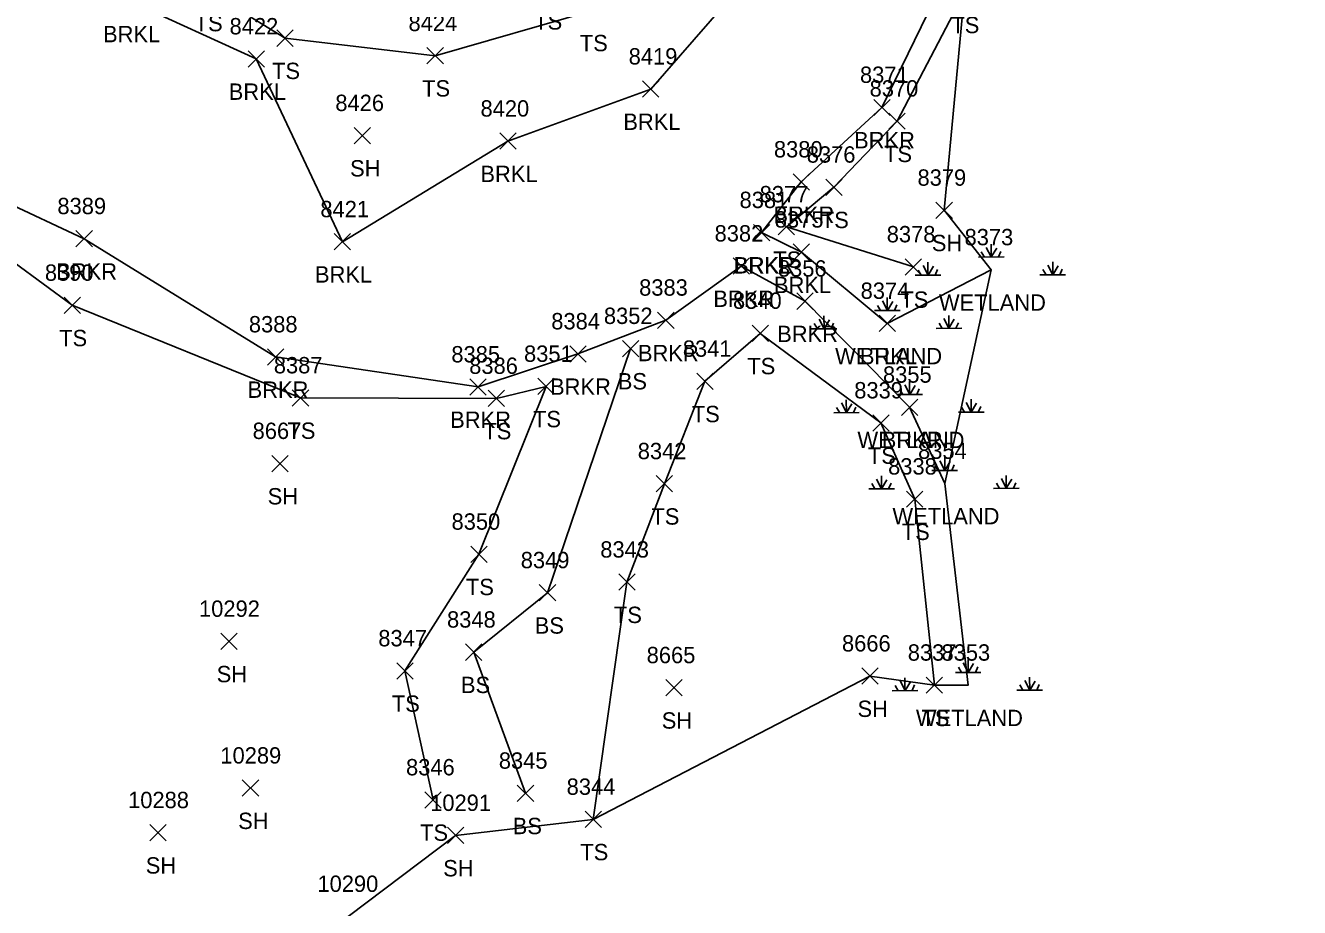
# Model space of a CAD drawing. Extents: x 1482574 to 1485769, y 580696 to 595649.
# Drawn here: x 1485256.6 to 1485412.3, y 581125.1 to 581233 of the extents above; entities that cross this region are included whole.
import ezdxf

# ---------------------------------------------------------------- set-up
doc = ezdxf.new("R2010")
doc.units = 0
for name, color, linetype in [('L_A', 7, 'Continuous'), ('L_I', 7, 'Continuous'), ('L_TIC', 7, 'Continuous'), ('LAWE', 7, 'Continuous'), ('LELB', 7, 'Continuous'), ('LSOGP', 7, 'Continuous'), ('LWET', 7, 'Continuous')]:
    doc.layers.add(name, color=color, linetype=linetype)

msp = doc.modelspace()

# ---------------------------------------------------------------- linework, layer by layer
at = {"layer": 'L_TIC'}
for points in [[(1485287.3, 581230.41), (1485289.3, 581232.41)], [(1485289.3, 581230.41), (1485287.3, 581232.41)], [(1485283.77, 581227.87), (1485285.77, 581229.87)], [(1485285.77, 581227.87), (1485283.77, 581229.87)], [(1485305.64, 581228.27), (1485307.64, 581230.27)], [(1485307.64, 581228.27), (1485305.64, 581230.27)], [(1485331.99, 581224.19), (1485333.99, 581226.19)], [(1485333.99, 581224.19), (1485331.99, 581226.19)], [(1485360.25, 581221.94), (1485362.25, 581223.93)], [(1485362.25, 581221.94), (1485360.25, 581223.93)], [(1485362.09, 581220.27), (1485364.09, 581222.26)], [(1485364.09, 581220.27), (1485362.09, 581222.26)], [(1485296.75, 581218.5), (1485298.75, 581220.5)], [(1485298.75, 581218.5), (1485296.75, 581220.5)], [(1485314.53, 581217.82), (1485316.53, 581219.82)], [(1485316.53, 581217.82), (1485314.53, 581219.82)], [(1485350.39, 581212.83), (1485352.39, 581214.83)], [(1485352.39, 581212.83), (1485350.39, 581214.83)], [(1485354.37, 581212.19), (1485356.37, 581214.18)], [(1485356.37, 581212.19), (1485354.37, 581214.18)], [(1485367.85, 581209.37), (1485369.85, 581211.37)], [(1485369.85, 581209.37), (1485367.85, 581211.37)], [(1485348.56, 581207.35), (1485350.56, 581209.34)], [(1485350.56, 581207.35), (1485348.56, 581209.34)], [(1485262.74, 581205.89), (1485264.74, 581207.89)], [(1485264.74, 581205.89), (1485262.74, 581207.89)], [(1485294.3, 581205.53), (1485296.3, 581207.52)], [(1485296.3, 581205.53), (1485294.3, 581207.52)], [(1485345.53, 581206.64), (1485347.53, 581208.64)], [(1485347.53, 581206.64), (1485345.53, 581208.64)], [(1485345.53, 581206.64), (1485347.53, 581208.64)], [(1485347.53, 581206.64), (1485345.53, 581208.64)], [(1485350.41, 581204.25), (1485352.41, 581206.25)], [(1485352.41, 581204.25), (1485350.41, 581206.25)], [(1485343.05, 581202.55), (1485345.05, 581204.55)], [(1485345.05, 581202.55), (1485343.05, 581204.55)], [(1485364.09, 581202.45), (1485366.09, 581204.45)], [(1485366.09, 581202.45), (1485364.09, 581204.45)], [(1485261.28, 581197.75), (1485263.28, 581199.75)], [(1485263.28, 581197.75), (1485261.28, 581199.75)], [(1485350.85, 581198.26), (1485352.85, 581200.26)], [(1485352.85, 581198.26), (1485350.85, 581200.26)], [(1485333.83, 581195.93), (1485335.83, 581197.92)], [(1485335.83, 581195.93), (1485333.83, 581197.92)], [(1485360.9, 581195.54), (1485362.9, 581197.54)], [(1485362.9, 581195.54), (1485360.9, 581197.54)], [(1485345.38, 581194.32), (1485347.38, 581196.32)], [(1485347.38, 581194.32), (1485345.38, 581196.32)], [(1485286.13, 581191.44), (1485288.13, 581193.44)], [(1485288.13, 581191.44), (1485286.13, 581193.44)], [(1485323.09, 581191.81), (1485325.09, 581193.81)], [(1485325.09, 581191.81), (1485323.09, 581193.81)], [(1485329.52, 581192.47), (1485331.52, 581194.47)], [(1485331.52, 581192.47), (1485329.52, 581194.47)], [(1485338.61, 581188.46), (1485340.6, 581190.46)], [(1485340.6, 581188.46), (1485338.61, 581190.46)], [(1485310.88, 581187.77), (1485312.88, 581189.77)], [(1485312.88, 581187.77), (1485310.88, 581189.77)], [(1485319.19, 581187.84), (1485321.19, 581189.84)], [(1485321.19, 581187.84), (1485319.19, 581189.84)], [(1485289.18, 581186.43), (1485291.18, 581188.43)], [(1485291.18, 581186.43), (1485289.18, 581188.43)], [(1485313.12, 581186.37), (1485315.12, 581188.37)], [(1485315.12, 581186.37), (1485313.12, 581188.37)], [(1485363.63, 581185.29), (1485365.63, 581187.29)], [(1485365.63, 581185.29), (1485363.63, 581187.29)], [(1485360.12, 581183.37), (1485362.12, 581185.37)], [(1485362.12, 581183.37), (1485360.12, 581185.37)], [(1485286.69, 581178.41), (1485288.69, 581180.4)], [(1485288.69, 581178.41), (1485286.69, 581180.4)], [(1485333.66, 581175.94), (1485335.66, 581177.94)], [(1485335.66, 581175.94), (1485333.66, 581177.94)], [(1485364.26, 581174.06), (1485366.26, 581176.05)], [(1485366.26, 581174.06), (1485364.26, 581176.05)], [(1485310.99, 581167.32), (1485312.99, 581169.32)], [(1485312.99, 581167.32), (1485310.99, 581169.32)], [(1485329.08, 581163.91), (1485331.08, 581165.91)], [(1485331.08, 581163.91), (1485329.08, 581165.91)], [(1485319.37, 581162.61), (1485321.37, 581164.61)], [(1485321.37, 581162.61), (1485319.37, 581164.61)], [(1485280.45, 581156.67), (1485282.45, 581158.67)], [(1485282.45, 581156.67), (1485280.45, 581158.67)], [(1485310.35, 581155.35), (1485312.35, 581157.35)], [(1485312.35, 581155.35), (1485310.35, 581157.35)], [(1485301.95, 581153.06), (1485303.94, 581155.06)], [(1485303.94, 581153.06), (1485301.95, 581155.06)], [(1485358.77, 581152.43), (1485360.77, 581154.43)], [(1485360.77, 581152.43), (1485358.77, 581154.43)], [(1485334.84, 581151), (1485336.84, 581153)], [(1485336.84, 581151), (1485334.84, 581153)], [(1485366.66, 581151.32), (1485368.66, 581153.31)], [(1485368.66, 581151.32), (1485366.66, 581153.31)], [(1485283.07, 581138.73), (1485285.07, 581140.73)], [(1485285.07, 581138.73), (1485283.07, 581140.73)], [(1485305.39, 581137.29), (1485307.39, 581139.29)], [(1485307.39, 581137.29), (1485305.39, 581139.29)], [(1485316.68, 581138.1), (1485318.68, 581140.1)], [(1485318.68, 581138.1), (1485316.68, 581140.1)], [(1485324.97, 581134.91), (1485326.97, 581136.91)], [(1485326.97, 581134.91), (1485324.97, 581136.91)], [(1485271.78, 581133.28), (1485273.78, 581135.28)], [(1485273.78, 581133.28), (1485271.78, 581135.28)], [(1485308.13, 581132.94), (1485310.13, 581134.94)], [(1485310.13, 581132.94), (1485308.13, 581134.94)]]:
    msp.add_lwpolyline(points, dxfattribs=at)
at = {"layer": 'LAWE'}
for points in [[(1485383.35, 581370.41), (1485372.63, 581357.44), (1485356.4, 581348.34), (1485340.79, 581335.39), (1485341.22, 581317.01), (1485338.86, 581297.19), (1485346.76, 581274.6), (1485345.53, 581239.6), (1485332.99, 581225.19), (1485315.53, 581218.82), (1485295.3, 581206.53), (1485284.77, 581228.87), (1485269.41, 581235.91), (1485273, 581250.57), (1485271.25, 581267.15), (1485275.06, 581296.66), (1485277.83, 581319.14), (1485276.27, 581349.48), (1485269.97, 581374.1), (1485265.29, 581398.9), (1485261.21, 581421.65), (1485257.98, 581443.62)], [(1485364.63, 581186.29), (1485351.85, 581199.26), (1485344.05, 581203.55), (1485334.83, 581196.93), (1485324.09, 581192.81), (1485311.88, 581188.77), (1485287.13, 581192.44), (1485263.74, 581206.89), (1485243.58, 581216.33), (1485234.47, 581223.79), (1485232.82, 581234.01), (1485239.54, 581253.71), (1485237.14, 581263.3), (1485247.7, 581282.83), (1485252.83, 581306.34), (1485254.65, 581327.22), (1485258.55, 581349.93), (1485254.18, 581377.44), (1485246.39, 581379.79)], [(1485408.19, 581341.93), (1485389.57, 581342.76), (1485380.27, 581313.64), (1485378.4, 581300.8), (1485376.61, 581261.15), (1485372.43, 581245.94), (1485361.25, 581222.94), (1485351.39, 581213.83), (1485346.53, 581207.64)], [(1485361.9, 581196.54), (1485351.41, 581205.25), (1485346.53, 581207.64)]]:
    msp.add_lwpolyline(points, dxfattribs=at)
at = {"layer": 'LELB'}
for points in [[(1485382.17, 581371.45), (1485372.39, 581359.57), (1485353.9, 581349.81), (1485339.52, 581336.26), (1485338.54, 581316.78), (1485335.56, 581296.28), (1485342.83, 581274.39), (1485341.97, 581255.87), (1485331.93, 581240.54), (1485325.91, 581234.81), (1485306.64, 581229.27), (1485288.3, 581231.41), (1485278.84, 581237.25), (1485275.29, 581246.67), (1485275.63, 581267.02), (1485277.14, 581296.83), (1485279.94, 581319.45), (1485277.82, 581350.06), (1485271.79, 581374.61), (1485271.76, 581384.44), (1485269.08, 581399.06), (1485265.74, 581423.95), (1485260.29, 581442.76)], [(1485412.28, 581330.54), (1485396.03, 581334.43), (1485391.39, 581311.88), (1485389.26, 581292.21), (1485381.1, 581261.94), (1485376.59, 581249.35), (1485371.32, 581237.02), (1485363.09, 581221.27), (1485355.37, 581213.19), (1485349.56, 581208.34), (1485365.09, 581203.45)], [(1485306.39, 581138.29), (1485302.95, 581154.06), (1485311.99, 581168.32), (1485320.19, 581188.84), (1485314.12, 581187.37), (1485290.18, 581187.43), (1485262.28, 581198.75), (1485248.04, 581209.19), (1485241.01, 581215.15), (1485232.89, 581223.95), (1485231.24, 581234.09)], [(1485367.66, 581152.31), (1485365.26, 581175.06), (1485361.12, 581184.37), (1485346.38, 581195.32), (1485339.6, 581189.46), (1485334.66, 581176.94), (1485330.08, 581164.91), (1485325.97, 581135.91)], [(1485317.68, 581139.1), (1485311.35, 581156.35), (1485320.37, 581163.61), (1485330.52, 581193.47)]]:
    msp.add_lwpolyline(points, dxfattribs=at)
at = {"layer": 'LSOGP'}
msp.add_lwpolyline([(1485362.85, 581481.39), (1485357.87, 581438.52), (1485371.32, 581407.6), (1485376.73, 581391.39), (1485382.17, 581371.45), (1485383.35, 581370.41), (1485408.19, 581341.93), (1485412.28, 581330.54), (1485391.39, 581311.88), (1485389.26, 581292.21), (1485381.1, 581261.94), (1485376.59, 581249.35), (1485371.32, 581237.02), (1485368.85, 581210.37), (1485374.6, 581203.09), (1485368.92, 581176.98), (1485371.78, 581152.31), (1485367.66, 581152.31), (1485359.77, 581153.43), (1485325.97, 581135.91), (1485309.13, 581133.94), (1485296, 581124.04)], dxfattribs=at)
at = {"layer": 'LWET'}
for p, q in [((1485374, 581205.83), (1485374.61, 581204.66)), ((1485374.6, 581204.65), (1485374.59, 581206.23)), ((1485375.27, 581205.74), (1485374.61, 581204.66)), ((1485373.05, 581204.64), (1485376.17, 581204.66)), ((1485373.39, 581205.28), (1485373.78, 581204.64)), ((1485375.77, 581205.34), (1485375.47, 581204.66)), ((1485365.67, 581203.06), (1485366.05, 581202.42)), ((1485366.27, 581203.61), (1485366.88, 581202.44)), ((1485366.87, 581202.43), (1485366.86, 581204.01)), ((1485367.54, 581203.52), (1485366.88, 581202.44)), ((1485368.04, 581203.12), (1485367.74, 581202.44)), ((1485374.6, 581203.09), (1485374.6, 581203.09)), ((1485380.91, 581203.12), (1485381.3, 581202.47)), ((1485381.52, 581203.67), (1485382.13, 581202.49)), ((1485382.12, 581202.48), (1485382.11, 581204.06)), ((1485382.79, 581203.58), (1485382.13, 581202.49)), ((1485383.28, 581203.17), (1485382.99, 581202.49)), ((1485365.32, 581202.42), (1485368.44, 581202.44)), ((1485366.92, 581202.49), (1485366.88, 581202.49)), ((1485380.56, 581202.47), (1485383.69, 581202.49)), ((1485382.17, 581202.55), (1485382.13, 581202.54)), ((1485361.9, 581198.11), (1485361.89, 581199.69)), ((1485360.35, 581198.1), (1485363.47, 581198.12)), ((1485360.7, 581198.74), (1485361.08, 581198.1)), ((1485361.3, 581199.29), (1485361.91, 581198.12)), ((1485362.57, 581199.2), (1485361.91, 581198.12)), ((1485363.07, 581198.8), (1485362.77, 581198.12)), ((1485352.97, 581196.52), (1485353.36, 581195.88)), ((1485353.58, 581197.07), (1485354.18, 581195.89)), ((1485354.17, 581195.88), (1485354.16, 581197.46)), ((1485354.84, 581196.98), (1485354.18, 581195.89)), ((1485355.34, 581196.57), (1485355.05, 581195.89)), ((1485361.9, 581196.54), (1485361.9, 581196.54)), ((1485368.22, 581196.58), (1485368.6, 581195.93)), ((1485368.82, 581197.13), (1485369.43, 581195.95)), ((1485369.42, 581195.94), (1485369.41, 581197.52)), ((1485370.09, 581197.04), (1485369.43, 581195.95)), ((1485370.59, 581196.63), (1485370.29, 581195.95)), ((1485352.62, 581195.88), (1485355.75, 581195.89)), ((1485354.22, 581195.95), (1485354.18, 581195.95)), ((1485367.87, 581195.93), (1485370.99, 581195.95)), ((1485369.47, 581196), (1485369.43, 581196)), ((1485364.03, 581189.03), (1485364.64, 581187.86)), ((1485364.63, 581187.85), (1485364.62, 581189.43)), ((1485365.3, 581188.94), (1485364.64, 581187.86)), ((1485356.9, 581185.63), (1485356.89, 581187.21)), ((1485363.08, 581187.84), (1485366.2, 581187.86)), ((1485363.43, 581188.48), (1485363.81, 581187.84)), ((1485365.8, 581188.54), (1485365.5, 581187.86)), ((1485372.15, 581185.68), (1485372.14, 581187.26)), ((1485355.35, 581185.62), (1485358.48, 581185.64)), ((1485355.7, 581186.26), (1485356.09, 581185.62)), ((1485356.31, 581186.81), (1485356.91, 581185.64)), ((1485357.57, 581186.72), (1485356.91, 581185.64)), ((1485356.95, 581185.69), (1485356.91, 581185.69)), ((1485358.07, 581186.31), (1485357.78, 581185.64)), ((1485364.63, 581186.29), (1485364.63, 581186.29)), ((1485370.6, 581185.67), (1485373.72, 581185.69)), ((1485370.95, 581186.32), (1485371.33, 581185.67)), ((1485371.55, 581186.87), (1485372.16, 581185.69)), ((1485372.82, 581186.78), (1485372.16, 581185.69)), ((1485372.2, 581185.74), (1485372.16, 581185.74)), ((1485373.32, 581186.37), (1485373.02, 581185.69)), ((1485368.32, 581179.73), (1485368.93, 581178.56)), ((1485368.92, 581178.55), (1485368.91, 581180.13)), ((1485369.59, 581179.64), (1485368.93, 581178.56)), ((1485370.08, 581179.24), (1485369.79, 581178.56)), ((1485361.19, 581176.32), (1485361.18, 581177.9)), ((1485367.36, 581178.54), (1485370.49, 581178.56)), ((1485367.71, 581179.18), (1485368.1, 581178.54)), ((1485376.43, 581176.38), (1485376.43, 581177.96)), ((1485359.64, 581176.32), (1485362.76, 581176.33)), ((1485359.99, 581176.96), (1485360.37, 581176.32)), ((1485360.59, 581177.51), (1485361.2, 581176.33)), ((1485361.86, 581177.42), (1485361.2, 581176.33)), ((1485361.24, 581176.39), (1485361.2, 581176.39)), ((1485362.36, 581177.01), (1485362.06, 581176.33)), ((1485368.92, 581176.98), (1485368.92, 581176.98)), ((1485374.88, 581176.37), (1485378.01, 581176.39)), ((1485375.23, 581177.02), (1485375.62, 581176.37)), ((1485375.84, 581177.57), (1485376.44, 581176.39)), ((1485377.11, 581177.48), (1485376.44, 581176.39)), ((1485376.48, 581176.44), (1485376.44, 581176.44)), ((1485377.6, 581177.07), (1485377.31, 581176.39)), ((1485370.58, 581154.51), (1485370.97, 581153.86)), ((1485371.19, 581155.06), (1485371.79, 581153.88)), ((1485371.78, 581153.87), (1485371.77, 581155.45)), ((1485372.45, 581154.96), (1485371.79, 581153.88)), ((1485372.95, 581154.56), (1485372.66, 581153.88)), ((1485363.46, 581152.84), (1485364.07, 581151.66)), ((1485364.06, 581151.65), (1485364.05, 581153.23)), ((1485364.73, 581152.74), (1485364.07, 581151.66)), ((1485370.23, 581153.86), (1485373.35, 581153.88)), ((1485378.7, 581152.89), (1485379.31, 581151.72)), ((1485379.3, 581151.71), (1485379.29, 581153.29)), ((1485379.97, 581152.8), (1485379.31, 581151.72)), ((1485362.5, 581151.64), (1485365.63, 581151.66)), ((1485362.85, 581152.28), (1485363.24, 581151.64)), ((1485364.11, 581151.71), (1485364.07, 581151.71)), ((1485365.22, 581152.34), (1485364.93, 581151.66)), ((1485371.78, 581152.31), (1485371.78, 581152.31)), ((1485377.75, 581151.7), (1485380.87, 581151.72)), ((1485378.1, 581152.34), (1485378.48, 581151.7)), ((1485379.35, 581151.77), (1485379.31, 581151.77)), ((1485380.47, 581152.4), (1485380.17, 581151.72))]:
    msp.add_line(p, q, dxfattribs=at)
for points in [[(1485374.6, 581203.09), (1485361.9, 581196.54)], [(1485371.78, 581152.31), (1485368.92, 581176.98), (1485364.63, 581186.29)]]:
    msp.add_lwpolyline(points, dxfattribs=at)

# ---------------------------------------------------------------- texts
at = {"layer": 'L_A'}
for s, p in [('TS', (1485277.25, 581232.25)), ('TS', (1485318.75, 581232.46)), ('TS', (1485369.73, 581232.02)), ('BRKL', (1485266.05, 581230.91)), ('TS', (1485324.32, 581229.81)), ('TS', (1485286.71, 581226.41)), ('TS', (1485305.05, 581224.27)), ('BRKL', (1485281.41, 581223.87)), ('BRKL', (1485329.64, 581220.19)), ('BRKR', (1485357.84, 581217.94)), ('TS', (1485361.5, 581216.26)), ('SH', (1485296.24, 581214.5)), ('BRKL', (1485312.17, 581213.82)), ('BRKR', (1485347.98, 581208.83)), ('TS', (1485353.78, 581208.19)), ('SH', (1485367.34, 581205.37)), ('BRKR', (1485343.12, 581202.64)), ('BRKL', (1485343.18, 581202.64)), ('TS', (1485347.97, 581203.34)), ('BRKR', (1485260.33, 581201.89)), ('BRKL', (1485291.95, 581201.53)), ('BRKL', (1485348.05, 581200.25)), ('BRKR', (1485340.64, 581198.55)), ('TS', (1485363.5, 581198.45)), ('WETLAND', (1485368.21, 581198.09)), ('TS', (1485260.69, 581193.75)), ('BRKR', (1485348.44, 581194.26)), ('BRKR', (1485331.42, 581191.92)), ('WETLAND', (1485355.52, 581191.54)), ('BRKL', (1485358.55, 581191.54)), ('TS', (1485344.79, 581190.32)), ('BS', (1485328.96, 581188.47)), ('BRKR', (1485283.72, 581187.44)), ('BRKR', (1485320.68, 581187.81)), ('BRKR', (1485308.47, 581183.77)), ('TS', (1485318.6, 581183.84)), ('TS', (1485338.01, 581184.46)), ('TS', (1485288.59, 581182.43)), ('TS', (1485312.53, 581182.37)), ('WETLAND', (1485358.25, 581181.29)), ('BRKR', (1485361.22, 581181.29)), ('TS', (1485359.53, 581179.37)), ('SH', (1485286.17, 581174.41)), ('TS', (1485333.07, 581171.94)), ('WETLAND', (1485362.53, 581171.98)), ('TS', (1485363.67, 581170.06)), ('TS', (1485310.4, 581163.32)), ('BS', (1485318.81, 581158.61)), ('TS', (1485328.49, 581159.91)), ('SH', (1485279.94, 581152.67)), ('BS', (1485309.79, 581151.35)), ('TS', (1485301.35, 581149.06)), ('SH', (1485358.26, 581148.43)), ('SH', (1485334.33, 581147)), ('WETLAND', (1485365.4, 581147.31)), ('TS', (1485366.07, 581147.31)), ('SH', (1485282.56, 581134.73)), ('BS', (1485316.12, 581134.1)), ('TS', (1485304.8, 581133.29)), ('TS', (1485324.38, 581130.91)), ('SH', (1485271.27, 581129.28)), ('SH', (1485307.62, 581128.94))]:
    msp.add_text(s, height=2, dxfattribs=at).set_placement(p)
at = {"layer": 'L_I'}
for s, p in [('8422', (1485281.51, 581231.87)), ('8424', (1485303.38, 581232.27)), ('8419', (1485330.29, 581228.19)), ('8371', (1485358.56, 581225.94)), ('8370', (1485359.74, 581224.27)), ('8426', (1485294.44, 581222.5)), ('8420', (1485312.18, 581221.82)), ('8380', (1485348.04, 581216.83)), ('8376', (1485352.06, 581216.19)), ('8379', (1485365.59, 581213.37)), ('8389', (1485260.47, 581209.89)), ('8381', (1485343.84, 581210.64)), ('8381', (1485343.84, 581210.64)), ('8377', (1485346.3, 581211.34)), ('8421', (1485292.61, 581209.52)), ('8375', (1485348.15, 581208.25)), ('8382', (1485340.79, 581206.55)), ('8378', (1485361.83, 581206.45)), ('8373', (1485371.34, 581206.09)), ('8356', (1485348.53, 581202.26)), ('8390', (1485258.94, 581201.75)), ('8383', (1485331.57, 581199.93)), ('8374', (1485358.64, 581199.54)), ('8374', (1485358.64, 581199.54)), ('8340', (1485343.04, 581198.32)), ('8352', (1485327.26, 581196.47)), ('8388', (1485283.87, 581195.44)), ('8384', (1485320.83, 581195.81)), ('8385', (1485308.62, 581191.77)), ('8351', (1485317.5, 581191.84)), ('8341', (1485336.91, 581192.46)), ('8387', (1485286.92, 581190.43)), ('8386', (1485310.8, 581190.37)), ('8355', (1485361.37, 581189.29)), ('8355', (1485361.37, 581189.29)), ('8339', (1485357.86, 581187.37)), ('8667', (1485284.33, 581182.41)), ('8342', (1485331.4, 581179.94)), ('8354', (1485365.66, 581179.98)), ('8338', (1485362, 581178.06)), ('8350', (1485308.64, 581171.32)), ('8343', (1485326.82, 581167.91)), ('8349', (1485317.1, 581166.61)), ('10292', (1485277.78, 581160.67)), ('8348', (1485308.09, 581159.35)), ('8347', (1485299.69, 581157.06)), ('8666', (1485356.36, 581156.43)), ('8665', (1485332.49, 581155)), ('8337', (1485364.4, 581155.31)), ('8353', (1485368.52, 581155.31)), ('10289', (1485280.39, 581142.73)), ('8345', (1485314.42, 581142.1)), ('8346', (1485303.08, 581141.29)), ('8344', (1485322.71, 581138.91)), ('10288', (1485269.11, 581137.28)), ('10291', (1485306.03, 581136.94)), ('10290', (1485292.25, 581127.04))]:
    msp.add_text(s, height=2, dxfattribs=at).set_placement(p)

doc.saveas('drawing.dxf')
